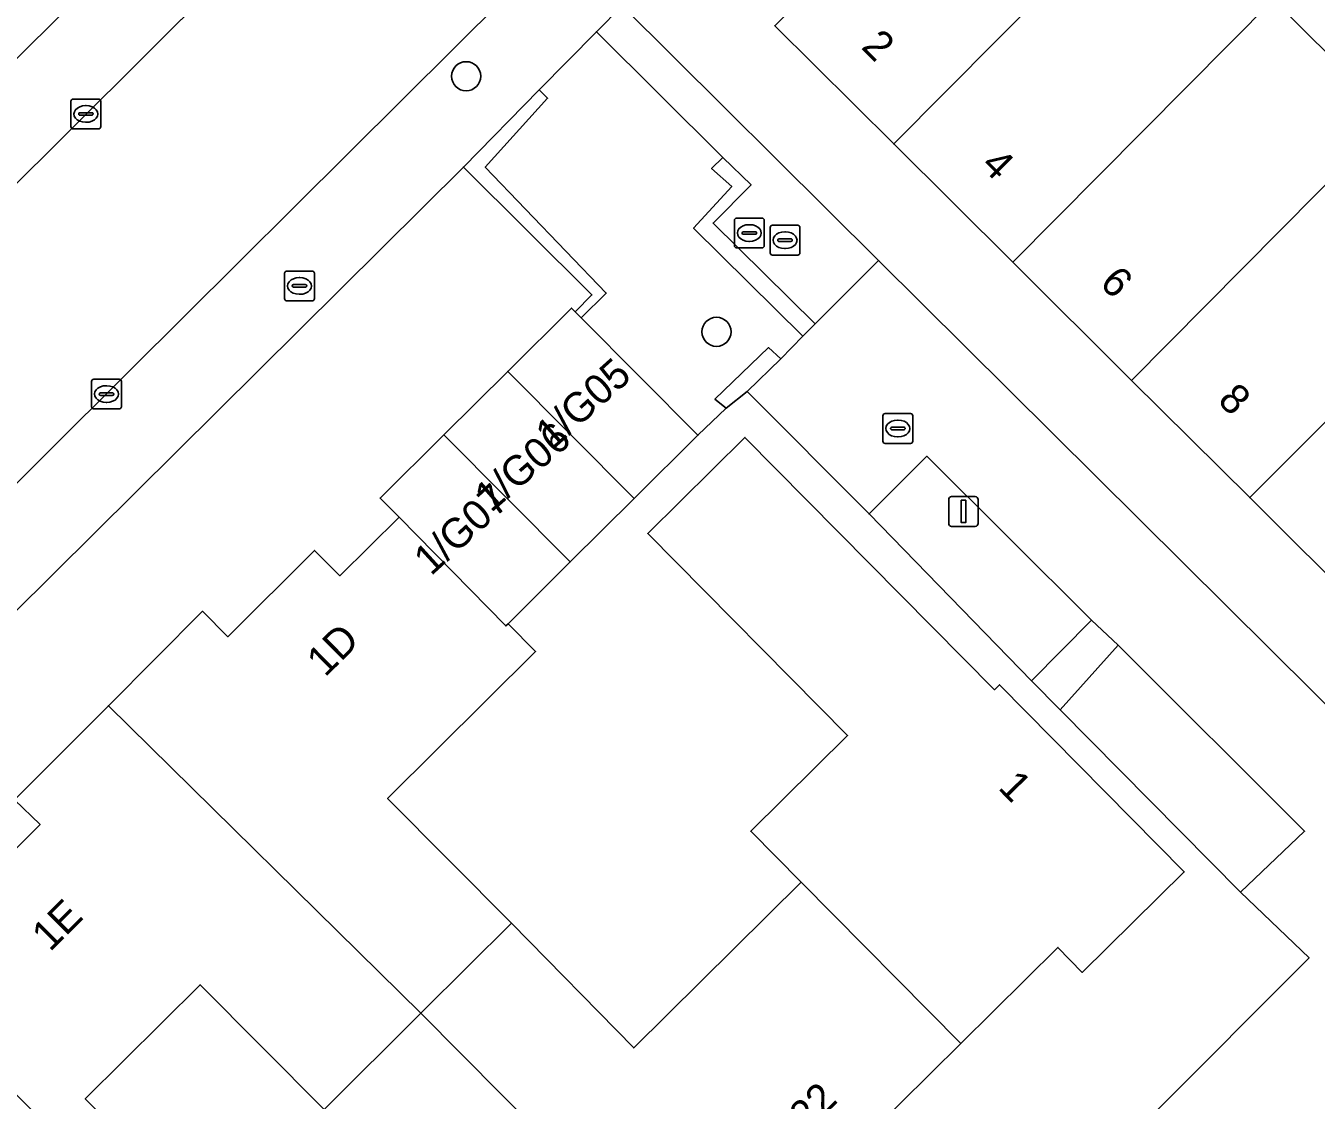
# Model space of a CAD drawing. Extents: x 159217 to 160349, y 381246 to 382172.
# Drawn here: x 160093.43 to 160136.73, y 381845.17 to 381881.22 of the extents above; entities that cross this region are included whole.
import ezdxf

# ---------------------------------------------------------------- set-up
doc = ezdxf.new("R2010")
doc.units = 0
for name, color, linetype in [('IMGEO_Boom', 7, 'Continuous'), ('IMGEO_Brandkraan', 7, 'Continuous'), ('IMGEO_Erf', 7, 'Continuous'), ('IMGEO_Groenvoorziening', 7, 'Continuous'), ('IMGEO_Haag', 7, 'Continuous'), ('IMGEO_Kolk', 7, 'Continuous'), ('IMGEO_Lichtmast', 7, 'Continuous'), ('IMGEO_Pand', 7, 'Continuous'), ('IMGEO_Pand_nummerreeks', 7, 'Continuous'), ('IMGEO_Rijbaan_lokaal_open', 7, 'Continuous'), ('IMGEO_Rioolput', 7, 'Continuous'), ('IMGEO_Voetpad_open', 7, 'Continuous')]:
    doc.layers.add(name, color=color, linetype=linetype)

msp = doc.modelspace()

# ---------------------------------------------------------------- linework, layer by layer
at = {"layer": 'IMGEO_Boom'}
for centre in [(160108.207, 381879.53), (160116.609, 381870.954)]:
    msp.add_circle(centre, 0.489, dxfattribs=at)
at = {"layer": 'IMGEO_Brandkraan'}
for p, q in [((160102.117, 381872.067), (160102.117, 381872.919)), ((160102.192, 381872.993), (160103.044, 381872.993)), ((160102.605, 381872.773), (160102.63, 381872.773)), ((160103.118, 381872.919), (160103.118, 381872.067)), ((160102.376, 381872.487), (160102.376, 381872.499)), ((160102.814, 381872.45), (160102.416, 381872.45)), ((160102.419, 381872.536), (160102.817, 381872.536)), ((160102.86, 381872.499), (160102.86, 381872.487)), ((160103.044, 381871.993), (160102.192, 381871.993)), ((160102.628, 381872.213), (160102.603, 381872.213))]:
    msp.add_line(p, q, dxfattribs=at)
for points in [[(160102.117, 381872.067), (160102.117, 381872.919)], [(160102.192, 381872.993), (160103.044, 381872.993)], [(160103.118, 381872.919), (160103.118, 381872.067)], [(160103.044, 381871.993), (160102.192, 381871.993)]]:
    msp.add_lwpolyline(points, dxfattribs=at)
for centre, radius, start, end in [((160102.194, 381872.917), 0.0765, 91.552, 178.448), ((160102.194, 381872.917), 0.0765, 91.552, 178.448), ((160103.042, 381872.917), 0.0765, 1.552, 88.448), ((160103.042, 381872.917), 0.0765, 1.552, 88.448), ((160102.416, 381872.496), 0.0403, 85.8775, 175.7526), ((160102.413, 381872.486), 0.0366, 178.938, 274.7102), ((160102.817, 381872.493), 0.043, 264.8664, 352.4533), ((160102.821, 381872.498), 0.0386, 1.7309, 96.639), ((160102.194, 381872.069), 0.0765, 181.552, 268.448), ((160102.194, 381872.069), 0.0765, 181.552, 268.448), ((160103.042, 381872.069), 0.0765, 271.552, 358.448), ((160103.042, 381872.069), 0.0765, 271.552, 358.448)]:
    msp.add_arc(centre, radius, start, end, dxfattribs=at)
for centre, major_axis, ratio, start_param, end_param in [((160102.604, 381872.493), (-0.387, 0.002), 0.722429, 4.712389, 7.853982), ((160102.629, 381872.493), (-0.39, 0.002), 0.717154, 1.570796, 4.712389)]:
    msp.add_ellipse(centre, major_axis=major_axis, ratio=ratio, start_param=start_param, end_param=end_param, dxfattribs=at)
at = {"layer": 'IMGEO_Erf'}
for points in [[(160089.133, 381883.258), (160085.132, 381879.279), (160085.388, 381879.022), (160085.261, 381878.896), (160085.137, 381878.772), (160084.875, 381879.036), (160080.864, 381875.048), (160081.113, 381874.798), (160080.982, 381874.668), (160080.849, 381874.536), (160080.596, 381874.79), (160076.603, 381870.819), (160076.867, 381870.553), (160076.635, 381870.323), (160079.939, 381867.002), (160114.243, 381901.129)], [(160135.289, 381882.107), (160139.285, 381878.145), (160143.281, 381874.182), (160142.426, 381873.326), (160146.318, 381869.443), (160145.46, 381868.584), (160149.006, 381865.046), (160150.699, 381866.743), (160154.339, 381863.189), (160154.967, 381862.561), (160154.123, 381861.711), (160158.032, 381857.827), (160150.125, 381849.867), (160146.217, 381853.749), (160141.958, 381857.981), (160138.4, 381861.516), (160134.5, 381865.391), (160130.54, 381869.325), (160126.548, 381873.292), (160122.556, 381877.258), (160118.566, 381881.222), (160122.789, 381885.483)], [(160113.448, 381881.888), (160122.049, 381873.351), (160145.414, 381850.161), (160149.552, 381846.054), (160143.934, 381840.463), (160128.998, 381825.598), (160127.968, 381824.573), (160119.351, 381815.997), (160108.166, 381805.405)], [(160090.995, 381851.525), (160093.911, 381854.422), (160093.057, 381855.252), (160096.203, 381858.406), (160099.364, 381861.575), (160100.209, 381860.723), (160103.125, 381863.618), (160103.97, 381862.766), (160105.956, 381864.738), (160105.321, 381865.376), (160107.461, 381867.501), (160109.602, 381869.627), (160111.742, 381871.752), (160111.865, 381871.628), (160112.429, 381872.19), (160108.118, 381876.482), (160028.327, 381797.338)], [(160120.656, 381834.07), (160136.491, 381849.949), (160134.193, 381852.151), (160128.145, 381858.27), (160127.18, 381859.24), (160121.731, 381864.845), (160117.637, 381868.956), (160116.932, 381868.397), (160115.983, 381867.48), (160113.843, 381865.355), (160111.703, 381863.23), (160109.617, 381861.159), (160110.54, 381860.229), (160105.572, 381855.296), (160109.729, 381851.109), (160113.833, 381846.923), (160119.451, 381852.482), (160117.758, 381854.194), (160121.007, 381857.41), (160114.305, 381864.183), (160117.565, 381867.408), (160125.939, 381858.944), (160126.11, 381859.108), (160132.303, 381852.828), (160128.883, 381849.455), (160128.067, 381850.297), (160124.804, 381847.069), (160119.718, 381842.038)], [(160103.442, 381844.852), (160099.281, 381849.042), (160095.429, 381845.217), (160096.721, 381843.916)]]:
    msp.add_lwpolyline(points, dxfattribs=at)
at = {"layer": 'IMGEO_Groenvoorziening'}
for points in [[(160116.824, 381876.807), (160112.581, 381881.023), (160110.658, 381879.072), (160110.94, 381878.792), (160108.851, 381876.475), (160112.908, 381872.255), (160112.065, 381871.426), (160115.983, 381867.48), (160116.932, 381868.397), (160116.554, 381868.698), (160118.356, 381870.426), (160118.769, 381870.052), (160119.501, 381870.804), (160115.838, 381874.429), (160117.122, 381875.832), (160116.445, 381876.433)], [(160110.658, 381879.072), (160108.118, 381876.482), (160112.429, 381872.19), (160111.865, 381871.628), (160112.065, 381871.426), (160112.908, 381872.255), (160108.851, 381876.475), (160110.94, 381878.792)], [(160116.824, 381876.807), (160116.445, 381876.433), (160117.122, 381875.832), (160115.838, 381874.429), (160119.501, 381870.804), (160119.917, 381871.221), (160116.496, 381874.602), (160117.768, 381875.885)], [(160118.769, 381870.052), (160118.356, 381870.426), (160116.554, 381868.698), (160116.932, 381868.397), (160117.637, 381868.956)], [(160123.668, 381866.777), (160121.731, 381864.845), (160127.18, 381859.24), (160129.196, 381861.275)], [(160130.087, 381860.444), (160128.145, 381858.27), (160134.193, 381852.151), (160136.344, 381854.192)]]:
    msp.add_lwpolyline(points, close=True, dxfattribs=at)
at = {"layer": 'IMGEO_Haag'}
for points in [[(160110.658, 381879.072), (160108.118, 381876.482), (160112.429, 381872.19), (160111.865, 381871.628), (160112.065, 381871.426), (160112.908, 381872.255), (160108.851, 381876.475), (160110.94, 381878.792)], [(160116.824, 381876.807), (160116.445, 381876.433), (160117.122, 381875.832), (160115.838, 381874.429), (160119.501, 381870.804), (160119.917, 381871.221), (160116.496, 381874.602), (160117.768, 381875.885)], [(160118.769, 381870.052), (160118.356, 381870.426), (160116.554, 381868.698), (160116.932, 381868.397), (160117.637, 381868.956)]]:
    msp.add_lwpolyline(points, close=True, dxfattribs=at)
at = {"layer": 'IMGEO_Kolk'}
for p, q in [((160095.023, 381878.764), (160095.875, 381878.764)), ((160094.948, 381877.838), (160094.948, 381878.69)), ((160095.25, 381878.307), (160095.648, 381878.307)), ((160095.436, 381878.544), (160095.461, 381878.544)), ((160095.949, 381878.69), (160095.949, 381877.838)), ((160095.207, 381878.258), (160095.207, 381878.27)), ((160095.645, 381878.221), (160095.247, 381878.221)), ((160095.459, 381877.984), (160095.434, 381877.984)), ((160095.691, 381878.27), (160095.691, 381878.258)), ((160095.875, 381877.764), (160095.023, 381877.764)), ((160095.64, 381868.439), (160095.64, 381869.291)), ((160095.715, 381869.365), (160096.567, 381869.365)), ((160096.641, 381869.291), (160096.641, 381868.439)), ((160095.899, 381868.859), (160095.899, 381868.871)), ((160096.337, 381868.822), (160095.939, 381868.822)), ((160095.942, 381868.908), (160096.34, 381868.908)), ((160096.128, 381869.145), (160096.153, 381869.145)), ((160096.383, 381868.871), (160096.383, 381868.859)), ((160096.567, 381868.365), (160095.715, 381868.365)), ((160096.151, 381868.585), (160096.126, 381868.585)), ((160122.194, 381867.283), (160122.194, 381868.135)), ((160122.269, 381868.209), (160123.121, 381868.209)), ((160122.682, 381867.989), (160122.707, 381867.989)), ((160123.195, 381868.135), (160123.195, 381867.283)), ((160122.453, 381867.703), (160122.453, 381867.715)), ((160122.891, 381867.666), (160122.493, 381867.666)), ((160122.496, 381867.752), (160122.894, 381867.752)), ((160122.937, 381867.715), (160122.937, 381867.703)), ((160123.121, 381867.209), (160122.269, 381867.209)), ((160122.705, 381867.429), (160122.68, 381867.429))]:
    msp.add_line(p, q, dxfattribs=at)
for points in [[(160095.023, 381878.764), (160095.875, 381878.764)], [(160094.948, 381877.838), (160094.948, 381878.69)], [(160095.949, 381878.69), (160095.949, 381877.838)], [(160095.875, 381877.764), (160095.023, 381877.764)], [(160095.64, 381868.439), (160095.64, 381869.291)], [(160095.715, 381869.365), (160096.567, 381869.365)], [(160096.641, 381869.291), (160096.641, 381868.439)], [(160096.567, 381868.365), (160095.715, 381868.365)], [(160122.194, 381867.283), (160122.194, 381868.135)], [(160122.269, 381868.209), (160123.121, 381868.209)], [(160123.195, 381868.135), (160123.195, 381867.283)], [(160123.121, 381867.209), (160122.269, 381867.209)]]:
    msp.add_lwpolyline(points, dxfattribs=at)
for centre, radius, start, end in [((160095.025, 381878.688), 0.0765, 91.552, 178.448), ((160095.025, 381878.688), 0.0765, 91.552, 178.448), ((160095.873, 381878.688), 0.0765, 1.552, 88.448), ((160095.873, 381878.688), 0.0765, 1.552, 88.448), ((160095.247, 381878.267), 0.0403, 85.8775, 175.7526), ((160095.652, 381878.269), 0.0386, 1.7309, 96.639), ((160095.244, 381878.257), 0.0366, 178.938, 274.7102), ((160095.648, 381878.264), 0.043, 264.8664, 352.4533), ((160095.025, 381877.84), 0.0765, 181.552, 268.448), ((160095.025, 381877.84), 0.0765, 181.552, 268.448), ((160095.873, 381877.84), 0.0765, 271.552, 358.448), ((160095.873, 381877.84), 0.0765, 271.552, 358.448), ((160095.717, 381869.289), 0.0765, 91.552, 178.448), ((160095.717, 381869.289), 0.0765, 91.552, 178.448), ((160096.565, 381869.289), 0.0765, 1.552, 88.448), ((160096.565, 381869.289), 0.0765, 1.552, 88.448), ((160095.939, 381868.868), 0.0403, 85.8775, 175.7526), ((160095.936, 381868.858), 0.0366, 178.938, 274.7102), ((160096.34, 381868.865), 0.043, 264.8664, 352.4533), ((160096.344, 381868.87), 0.0386, 1.7309, 96.639), ((160095.717, 381868.441), 0.0765, 181.552, 268.448), ((160095.717, 381868.441), 0.0765, 181.552, 268.448), ((160096.565, 381868.441), 0.0765, 271.552, 358.448), ((160096.565, 381868.441), 0.0765, 271.552, 358.448), ((160122.271, 381868.133), 0.0765, 91.552, 178.448), ((160122.271, 381868.133), 0.0765, 91.552, 178.448), ((160123.119, 381868.133), 0.0765, 1.552, 88.448), ((160123.119, 381868.133), 0.0765, 1.552, 88.448), ((160122.493, 381867.712), 0.0403, 85.8775, 175.7526), ((160122.49, 381867.702), 0.0366, 178.938, 274.7102), ((160122.894, 381867.709), 0.043, 264.8664, 352.4533), ((160122.898, 381867.714), 0.0386, 1.7309, 96.639), ((160122.271, 381867.285), 0.0765, 181.552, 268.448), ((160122.271, 381867.285), 0.0765, 181.552, 268.448), ((160123.119, 381867.285), 0.0765, 271.552, 358.448), ((160123.119, 381867.285), 0.0765, 271.552, 358.448)]:
    msp.add_arc(centre, radius, start, end, dxfattribs=at)
for centre, major_axis, ratio, start_param, end_param in [((160095.435, 381878.264), (-0.387, 0.002), 0.722429, 4.712389, 7.853982), ((160095.46, 381878.264), (-0.39, 0.002), 0.717154, 1.570796, 4.712389), ((160096.127, 381868.865), (-0.387, 0.002), 0.722429, 4.712389, 7.853982), ((160096.152, 381868.865), (-0.39, 0.002), 0.717154, 1.570796, 4.712389), ((160122.681, 381867.709), (-0.387, 0.002), 0.722429, 4.712389, 7.853982), ((160122.706, 381867.709), (-0.39, 0.002), 0.717154, 1.570796, 4.712389)]:
    msp.add_ellipse(centre, major_axis=major_axis, ratio=ratio, start_param=start_param, end_param=end_param, dxfattribs=at)
at = {"layer": 'IMGEO_Lichtmast'}
for p, q in [((160124.4, 381864.525), (160124.4, 381865.325)), ((160124.4, 381865.325), (160124.4, 381864.525)), ((160124.5, 381865.425), (160125.29, 381865.425)), ((160125.29, 381865.425), (160124.5, 381865.425)), ((160125.39, 381865.325), (160125.39, 381864.525)), ((160125.39, 381864.525), (160125.39, 381865.325)), ((160125.29, 381864.425), (160124.5, 381864.425)), ((160124.5, 381864.425), (160125.29, 381864.425))]:
    msp.add_line(p, q, dxfattribs=at)
msp.add_lwpolyline([(160124.82, 381865.3), (160124.97, 381865.3), (160124.97, 381864.55), (160124.82, 381864.55), (160124.82, 381865.3)], dxfattribs=at)
for centre, start, end in [((160124.5, 381865.325), 90, 180), ((160124.5, 381865.325), 90, 180), ((160125.29, 381865.325), 0, 90), ((160125.29, 381865.325), 360, 90), ((160124.5, 381864.525), 180, 270), ((160124.5, 381864.525), 180, 270), ((160125.29, 381864.525), 270, 0), ((160125.29, 381864.525), 270, 0)]:
    msp.add_arc(centre, 0.1, start, end, dxfattribs=at)
at = {"layer": 'IMGEO_Pand'}
for points in [[(160131.293, 381886.07), (160127.297, 381890.032), (160124.926, 381887.639), (160124.286, 381888.273), (160122.15, 381886.117), (160122.789, 381885.483), (160118.566, 381881.222), (160122.556, 381877.258)], [(160135.289, 381882.107), (160131.293, 381886.07), (160122.556, 381877.258), (160126.548, 381873.292)], [(160139.285, 381878.145), (160135.289, 381882.107), (160126.548, 381873.292), (160130.54, 381869.325)], [(160142.426, 381873.326), (160143.281, 381874.182), (160139.285, 381878.145), (160130.54, 381869.325), (160134.5, 381865.391)], [(160145.46, 381868.584), (160146.318, 381869.443), (160142.426, 381873.326), (160134.5, 381865.391), (160138.4, 381861.516)], [(160112.065, 381871.426), (160111.865, 381871.628), (160111.742, 381871.752), (160109.602, 381869.627), (160113.843, 381865.355), (160115.983, 381867.48)], [(160111.703, 381863.23), (160113.843, 381865.355), (160109.602, 381869.627), (160107.461, 381867.501)], [(160105.956, 381864.738), (160109.54, 381861.082), (160109.617, 381861.159), (160111.703, 381863.23), (160107.461, 381867.501), (160105.321, 381865.376)], [(160126.11, 381859.108), (160125.939, 381858.944), (160117.565, 381867.408), (160114.305, 381864.183), (160121.007, 381857.41), (160117.758, 381854.194), (160119.451, 381852.482), (160124.804, 381847.069), (160128.067, 381850.297), (160128.883, 381849.455), (160132.303, 381852.828)], [(160105.956, 381864.738), (160103.97, 381862.766), (160103.125, 381863.618), (160100.209, 381860.723), (160099.364, 381861.575), (160096.203, 381858.406), (160106.684, 381848.086), (160106.756, 381848.157), (160109.729, 381851.109), (160105.572, 381855.296), (160110.54, 381860.229), (160109.617, 381861.159), (160109.54, 381861.082)], [(160095.626, 381842.828), (160096.721, 381843.916), (160095.429, 381845.217), (160099.281, 381849.042), (160103.442, 381844.852), (160106.684, 381848.086), (160096.203, 381858.406), (160093.057, 381855.252), (160093.911, 381854.422), (160090.995, 381851.525), (160091.84, 381850.673), (160089.817, 381848.663)], [(160124.804, 381847.069), (160119.451, 381852.482), (160113.833, 381846.923), (160109.729, 381851.109), (160106.756, 381848.157), (160106.684, 381848.086), (160113.509, 381841.213), (160117.032, 381837.665), (160120.561, 381841.185), (160119.718, 381842.038)], [(160106.684, 381848.086), (160103.442, 381844.852), (160108.441, 381839.817), (160105.71, 381837.105), (160104.624, 381838.198), (160102.425, 381836.014), (160107.181, 381831.225), (160109.196, 381833.226), (160110.049, 381832.367), (160112.966, 381835.263), (160113.812, 381834.412), (160117.032, 381837.665), (160113.509, 381841.213)]]:
    msp.add_lwpolyline(points, close=True, dxfattribs=at)
at = {"layer": 'IMGEO_Rijbaan_lokaal_open'}
for points in [[(160116.933, 381899.648), (160012.11, 381795.292), (160002.99, 381786.2), (160007.94, 381781.256), (160010.858, 381784.097), (160016.183, 381789.42), (160020.046, 381793.267), (160022.766, 381795.885), (160032.195, 381805.263), (160036.822, 381809.873), (160048.168, 381821.179), (160052.791, 381825.786), (160064.536, 381837.45), (160069.21, 381842.087), (160070.584, 381843.451), (160080.535, 381853.35), (160085.354, 381858.143), (160096.927, 381869.656), (160106.101, 381878.782), (160116.227, 381888.855)], [(160122.049, 381873.351), (160119.917, 381871.221), (160119.501, 381870.804), (160118.769, 381870.052), (160117.637, 381868.956), (160121.731, 381864.845), (160123.668, 381866.777), (160129.196, 381861.275), (160130.087, 381860.444), (160136.344, 381854.192), (160134.193, 381852.151), (160136.491, 381849.949), (160120.656, 381834.07), (160124.93, 381829.819), (160140.386, 381845.015)], [(160140.579, 381845.323), (160145.414, 381850.161), (160122.049, 381873.351)]]:
    msp.add_lwpolyline(points, dxfattribs=at)
at = {"layer": 'IMGEO_Rioolput'}
for p, q in [((160117.209, 381873.843), (160117.209, 381874.695)), ((160117.284, 381874.769), (160118.136, 381874.769)), ((160117.697, 381874.549), (160117.722, 381874.549)), ((160118.21, 381874.695), (160118.21, 381873.843)), ((160118.409, 381873.603), (160118.409, 381874.455)), ((160118.484, 381874.529), (160119.336, 381874.529)), ((160119.41, 381874.455), (160119.41, 381873.603)), ((160117.468, 381874.263), (160117.468, 381874.275)), ((160117.906, 381874.226), (160117.508, 381874.226)), ((160117.511, 381874.312), (160117.909, 381874.312)), ((160117.72, 381873.989), (160117.695, 381873.989)), ((160117.952, 381874.275), (160117.952, 381874.263)), ((160118.668, 381874.023), (160118.668, 381874.035)), ((160119.106, 381873.986), (160118.708, 381873.986)), ((160118.711, 381874.072), (160119.109, 381874.072)), ((160118.897, 381874.309), (160118.922, 381874.309)), ((160119.152, 381874.035), (160119.152, 381874.023)), ((160118.136, 381873.769), (160117.284, 381873.769)), ((160119.336, 381873.529), (160118.484, 381873.529)), ((160118.92, 381873.749), (160118.895, 381873.749))]:
    msp.add_line(p, q, dxfattribs=at)
for points in [[(160117.209, 381873.843), (160117.209, 381874.695)], [(160117.284, 381874.769), (160118.136, 381874.769)], [(160118.21, 381874.695), (160118.21, 381873.843)], [(160118.409, 381873.603), (160118.409, 381874.455)], [(160118.484, 381874.529), (160119.336, 381874.529)], [(160119.41, 381874.455), (160119.41, 381873.603)], [(160118.136, 381873.769), (160117.284, 381873.769)], [(160119.336, 381873.529), (160118.484, 381873.529)]]:
    msp.add_lwpolyline(points, dxfattribs=at)
for centre, radius, start, end in [((160117.286, 381874.693), 0.0765, 91.552, 178.448), ((160117.286, 381874.693), 0.0765, 91.552, 178.448), ((160118.134, 381874.693), 0.0765, 1.552, 88.448), ((160118.134, 381874.693), 0.0765, 1.552, 88.448), ((160118.486, 381874.453), 0.0765, 91.552, 178.448), ((160118.486, 381874.453), 0.0765, 91.552, 178.448), ((160119.334, 381874.453), 0.0765, 1.552, 88.448), ((160119.334, 381874.453), 0.0765, 1.552, 88.448), ((160117.508, 381874.272), 0.0403, 85.8775, 175.7526), ((160117.505, 381874.262), 0.0366, 178.938, 274.7102), ((160117.909, 381874.269), 0.043, 264.8664, 352.4533), ((160117.913, 381874.274), 0.0386, 1.7309, 96.639), ((160118.708, 381874.032), 0.0403, 85.8775, 175.7526), ((160118.705, 381874.022), 0.0366, 178.938, 274.7102), ((160119.109, 381874.029), 0.043, 264.8664, 352.4533), ((160119.113, 381874.034), 0.0386, 1.7309, 96.639), ((160117.286, 381873.845), 0.0765, 181.552, 268.448), ((160117.286, 381873.845), 0.0765, 181.552, 268.448), ((160118.134, 381873.845), 0.0765, 271.552, 358.448), ((160118.134, 381873.845), 0.0765, 271.552, 358.448), ((160118.486, 381873.605), 0.0765, 181.552, 268.448), ((160118.486, 381873.605), 0.0765, 181.552, 268.448), ((160119.334, 381873.605), 0.0765, 271.552, 358.448), ((160119.334, 381873.605), 0.0765, 271.552, 358.448)]:
    msp.add_arc(centre, radius, start, end, dxfattribs=at)
for centre, major_axis, ratio, start_param, end_param in [((160117.696, 381874.269), (-0.387, 0.002), 0.722429, 4.712389, 7.853982), ((160117.721, 381874.269), (-0.39, 0.002), 0.717154, 1.570796, 4.712389), ((160118.896, 381874.029), (-0.387, 0.002), 0.722429, 4.712389, 7.853982), ((160118.921, 381874.029), (-0.39, 0.002), 0.717154, 1.570796, 4.712389)]:
    msp.add_ellipse(centre, major_axis=major_axis, ratio=ratio, start_param=start_param, end_param=end_param, dxfattribs=at)
at = {"layer": 'IMGEO_Voetpad_open'}
for points in [[(160135.68, 381926.914), (160133.311, 381923.988), (160130.31, 381920.165), (160122.078, 381909.579), (160119.067, 381906.332), (160118.056, 381905.241), (160114.243, 381901.129), (160079.939, 381867.002), (160078.853, 381865.922), (160078.852, 381865.921), (160040.259, 381827.528), (160038.791, 381826.068), (160008.419, 381795.853), (160000.048, 381787.508)], [(160108.118, 381876.482), (160110.658, 381879.072), (160112.581, 381881.023), (160113.448, 381881.888), (160125.439, 381893.854), (160128.859, 381897.542), (160132.127, 381901.365), (160146.756, 381920.002)], [(160000.461, 381783.668), (160002.99, 381786.2), (160012.11, 381795.292), (160116.933, 381899.648)], [(160116.227, 381888.855), (160106.101, 381878.782), (160096.927, 381869.656), (160085.354, 381858.143), (160080.535, 381853.35), (160070.584, 381843.451), (160069.21, 381842.087), (160064.536, 381837.45), (160052.791, 381825.786), (160048.168, 381821.179), (160036.822, 381809.873), (160032.195, 381805.263), (160022.766, 381795.885), (160020.046, 381793.267), (160016.183, 381789.42), (160010.858, 381784.097), (160007.94, 381781.256), (160006.471, 381779.705), (160005.464, 381778.598)], [(160008.385, 381777.496), (160012.912, 381781.871), (160028.327, 381797.338), (160108.118, 381876.482)]]:
    msp.add_lwpolyline(points, dxfattribs=at)
for points in [[(160113.448, 381881.888), (160112.581, 381881.023), (160116.824, 381876.807), (160117.768, 381875.885), (160116.496, 381874.602), (160119.917, 381871.221), (160122.049, 381873.351)], [(160130.087, 381860.444), (160129.196, 381861.275), (160127.18, 381859.24), (160128.145, 381858.27)]]:
    msp.add_lwpolyline(points, close=True, dxfattribs=at)

# ---------------------------------------------------------------- texts
at = {"layer": 'IMGEO_Pand_nummerreeks'}
for s, rotation, p in [('2', 315.1832, (160121.434, 381880.486)), ('4', 315.1832, (160125.444, 381876.502)), ('6', 315.1832, (160129.429, 381872.543)), ('1/G05', 42.0379, (160111.104, 381866.968)), ('8', 315.1832, (160133.388, 381868.61)), ('1/G06', 40.8888, (160109.043, 381864.865)), ('1/G07', 42.3523, (160107.026, 381862.74)), ('1D', 44.7929, (160103.472, 381859.339)), ('1', 314.5988, (160126.028, 381855.63)), ('1E', 44.8127, (160094.244, 381850.128)), ('22', 44.6907, (160119.66, 381844.091))]:
    msp.add_text(s, height=1, rotation=rotation, dxfattribs=at).set_placement(p)

doc.saveas('drawing.dxf')
